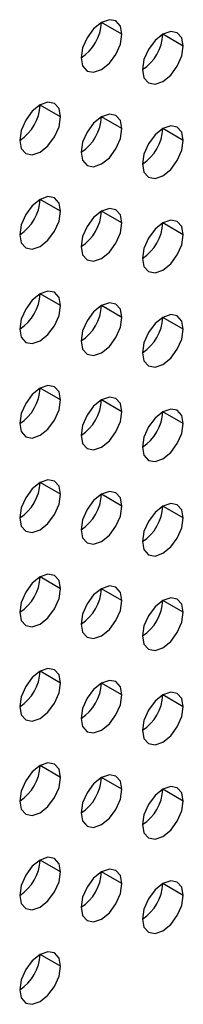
# Model space of a CAD drawing. Header units: millimetres. Extents: x 0 to 1118, y 0 to 864.
# Tile 283 of 438: x 970.552 to 971.118, y 626.647 to 630.055. Entities that reach past the tile are written whole.
import ezdxf

# ---------------------------------------------------------------- set-up
doc = ezdxf.new("R2010")
doc.units = ezdxf.units.MM

msp = doc.modelspace()

# ---------------------------------------------------------------- linework, layer by layer
at = {"color": 7, "linetype": 'Continuous', "lineweight": 25}
for p, q in [((970.906, 630.0045), (970.8353, 630.0453)), ((971.1182, 629.9636), (971.0474, 630.0045)), ((970.6939, 629.7187), (970.6232, 629.7595)), ((970.906, 629.6779), (970.8353, 629.7187)), ((971.1182, 629.637), (971.0474, 629.6779)), ((970.6939, 629.3921), (970.6232, 629.4329)), ((970.906, 629.3513), (970.8353, 629.3921)), ((971.1182, 629.3104), (971.0474, 629.3512)), ((970.6939, 629.0655), (970.6232, 629.1063)), ((970.906, 629.0246), (970.8353, 629.0655)), ((971.1182, 628.9838), (971.0474, 629.0246)), ((970.6939, 628.7389), (970.6232, 628.7797)), ((970.906, 628.698), (970.8353, 628.7388)), ((971.1182, 628.6572), (971.0474, 628.698)), ((970.6939, 628.4123), (970.6232, 628.4531)), ((970.906, 628.3714), (970.8353, 628.4122)), ((971.1182, 628.3306), (971.0474, 628.3714)), ((970.6939, 628.0856), (970.6232, 628.1265)), ((970.906, 628.0448), (970.8353, 628.0856)), ((971.1182, 628.0039), (971.0474, 628.0448)), ((970.6939, 627.759), (970.6232, 627.7998)), ((970.906, 627.7182), (970.8353, 627.759)), ((971.1182, 627.6773), (971.0474, 627.7182)), ((970.6939, 627.4324), (970.6232, 627.4732)), ((970.906, 627.3916), (970.8353, 627.4324)), ((971.1182, 627.3507), (971.0474, 627.3915)), ((970.6939, 627.1058), (970.6232, 627.1466)), ((970.906, 627.0649), (970.8353, 627.1058)), ((971.1182, 627.0241), (971.0474, 627.0649)), ((970.6939, 626.7792), (970.6232, 626.82))]:
    msp.add_line(p, q, dxfattribs=at)
at = {"color": 7, "linetype": 'Continuous', "lineweight": 25, "flags": 128}
for points in [[(970.906, 630.0045), (970.9006, 630.0326), (970.8853, 630.0503), (970.8624, 630.0547), (970.8353, 630.0453), (970.8082, 630.0235), (970.7853, 629.9925), (970.77, 629.9572), (970.7646, 629.9229)], [(970.7646, 629.9229), (970.77, 629.8947), (970.7853, 629.8771), (970.8082, 629.8726), (970.8353, 629.882), (970.8624, 629.9039), (970.8853, 629.9348), (970.9006, 629.9701), (970.906, 630.0045)], [(971.1182, 629.9636), (971.1128, 629.9918), (971.0974, 630.0094), (971.0745, 630.0139), (971.0474, 630.0045), (971.0204, 629.9826), (970.9974, 629.9517), (970.9821, 629.9164), (970.9767, 629.882)], [(970.9767, 629.882), (970.9821, 629.8539), (970.9974, 629.8362), (971.0204, 629.8318), (971.0474, 629.8412), (971.0745, 629.863), (971.0974, 629.894), (971.1128, 629.9293), (971.1182, 629.9636)], [(970.6939, 629.7187), (970.6885, 629.7469), (970.6732, 629.7645), (970.6502, 629.769), (970.6232, 629.7596), (970.5961, 629.7377), (970.5732, 629.7068), (970.5578, 629.6714), (970.5525, 629.6371)], [(970.5525, 629.6371), (970.5578, 629.6089), (970.5732, 629.5913), (970.5961, 629.5868), (970.6232, 629.5962), (970.6502, 629.6181), (970.6732, 629.649), (970.6885, 629.6844), (970.6939, 629.7187)], [(970.906, 629.6779), (970.9006, 629.706), (970.8853, 629.7237), (970.8624, 629.7281), (970.8353, 629.7187), (970.8082, 629.6969), (970.7853, 629.6659), (970.77, 629.6306), (970.7646, 629.5962)], [(970.7646, 629.5962), (970.77, 629.5681), (970.7853, 629.5505), (970.8082, 629.546), (970.8353, 629.5554), (970.8624, 629.5772), (970.8853, 629.6082), (970.9006, 629.6435), (970.906, 629.6779)], [(971.1182, 629.637), (971.1128, 629.6652), (971.0974, 629.6828), (971.0745, 629.6873), (971.0474, 629.6779), (971.0204, 629.656), (970.9974, 629.6251), (970.9821, 629.5897), (970.9767, 629.5554)], [(970.9767, 629.5554), (970.9821, 629.5272), (970.9974, 629.5096), (971.0204, 629.5051), (971.0474, 629.5146), (971.0745, 629.5364), (971.0974, 629.5673), (971.1128, 629.6027), (971.1182, 629.637)], [(970.6939, 629.3921), (970.6885, 629.4202), (970.6732, 629.4379), (970.6502, 629.4423), (970.6232, 629.4329), (970.5961, 629.4111), (970.5732, 629.3802), (970.5578, 629.3448), (970.5525, 629.3105)], [(970.5525, 629.3105), (970.5578, 629.2823), (970.5732, 629.2647), (970.5961, 629.2602), (970.6232, 629.2696), (970.6502, 629.2915), (970.6732, 629.3224), (970.6885, 629.3578), (970.6939, 629.3921)], [(970.906, 629.3513), (970.9006, 629.3794), (970.8853, 629.397), (970.8624, 629.4015), (970.8353, 629.3921), (970.8082, 629.3703), (970.7853, 629.3393), (970.77, 629.304), (970.7646, 629.2696)], [(971.1182, 629.3104), (971.1128, 629.3386), (971.0974, 629.3562), (971.0745, 629.3607), (971.0474, 629.3512), (971.0204, 629.3294), (970.9974, 629.2985), (970.9821, 629.2631), (970.9767, 629.2288)], [(970.7646, 629.2696), (970.77, 629.2415), (970.7853, 629.2238), (970.8082, 629.2194), (970.8353, 629.2288), (970.8624, 629.2506), (970.8853, 629.2816), (970.9006, 629.3169), (970.906, 629.3513)], [(970.9767, 629.2288), (970.9821, 629.2006), (970.9974, 629.183), (971.0204, 629.1785), (971.0474, 629.1879), (971.0745, 629.2098), (971.0974, 629.2407), (971.1128, 629.2761), (971.1182, 629.3104)], [(970.6939, 629.0655), (970.6885, 629.0936), (970.6732, 629.1113), (970.6502, 629.1157), (970.6232, 629.1063), (970.5961, 629.0845), (970.5732, 629.0535), (970.5578, 629.0182), (970.5525, 628.9839)], [(970.5525, 628.9839), (970.5578, 628.9557), (970.5732, 628.9381), (970.5961, 628.9336), (970.6232, 628.943), (970.6502, 628.9649), (970.6732, 628.9958), (970.6885, 629.0311), (970.6939, 629.0655)], [(970.906, 629.0246), (970.9006, 629.0528), (970.8853, 629.0704), (970.8624, 629.0749), (970.8353, 629.0655), (970.8082, 629.0436), (970.7853, 629.0127), (970.77, 628.9774), (970.7646, 628.943)], [(970.7646, 628.943), (970.77, 628.9149), (970.7853, 628.8972), (970.8082, 628.8928), (970.8353, 628.9022), (970.8624, 628.924), (970.8853, 628.955), (970.9006, 628.9903), (970.906, 629.0246)], [(971.1182, 628.9838), (971.1128, 629.0119), (971.0974, 629.0296), (971.0745, 629.034), (971.0474, 629.0246), (971.0204, 629.0028), (970.9974, 628.9719), (970.9821, 628.9365), (970.9767, 628.9022)], [(970.9767, 628.9022), (970.9821, 628.874), (970.9974, 628.8564), (971.0204, 628.8519), (971.0474, 628.8613), (971.0745, 628.8832), (971.0974, 628.9141), (971.1128, 628.9494), (971.1182, 628.9838)], [(970.6939, 628.7389), (970.6885, 628.767), (970.6732, 628.7847), (970.6502, 628.7891), (970.6232, 628.7797), (970.5961, 628.7579), (970.5732, 628.7269), (970.5578, 628.6916), (970.5525, 628.6572)], [(970.906, 628.698), (970.9006, 628.7262), (970.8853, 628.7438), (970.8624, 628.7483), (970.8353, 628.7389), (970.8082, 628.717), (970.7853, 628.6861), (970.77, 628.6507), (970.7646, 628.6164)], [(970.5525, 628.6572), (970.5578, 628.6291), (970.5732, 628.6115), (970.5961, 628.607), (970.6232, 628.6164), (970.6502, 628.6382), (970.6732, 628.6692), (970.6885, 628.7045), (970.6939, 628.7389)], [(971.1182, 628.6572), (971.1128, 628.6853), (971.0974, 628.703), (971.0745, 628.7074), (971.0474, 628.698), (971.0204, 628.6762), (970.9974, 628.6452), (970.9821, 628.6099), (970.9767, 628.5755)], [(970.7646, 628.6164), (970.77, 628.5882), (970.7853, 628.5706), (970.8082, 628.5661), (970.8353, 628.5756), (970.8624, 628.5974), (970.8853, 628.6283), (970.9006, 628.6637), (970.906, 628.698)], [(970.9767, 628.5755), (970.9821, 628.5474), (970.9974, 628.5298), (971.0204, 628.5253), (971.0474, 628.5347), (971.0745, 628.5565), (971.0974, 628.5875), (971.1128, 628.6228), (971.1182, 628.6572)], [(970.6939, 628.4123), (970.6885, 628.4404), (970.6732, 628.458), (970.6502, 628.4625), (970.6232, 628.4531), (970.5961, 628.4313), (970.5732, 628.4003), (970.5578, 628.365), (970.5525, 628.3306)], [(970.5525, 628.3306), (970.5578, 628.3025), (970.5732, 628.2848), (970.5961, 628.2804), (970.6232, 628.2898), (970.6502, 628.3116), (970.6732, 628.3426), (970.6885, 628.3779), (970.6939, 628.4123)], [(970.906, 628.3714), (970.9006, 628.3996), (970.8853, 628.4172), (970.8624, 628.4217), (970.8353, 628.4122), (970.8082, 628.3904), (970.7853, 628.3595), (970.77, 628.3241), (970.7646, 628.2898)], [(970.7646, 628.2898), (970.77, 628.2616), (970.7853, 628.244), (970.8082, 628.2395), (970.8353, 628.2489), (970.8624, 628.2708), (970.8853, 628.3017), (970.9006, 628.3371), (970.906, 628.3714)], [(971.1182, 628.3306), (971.1128, 628.3587), (971.0974, 628.3763), (971.0745, 628.3808), (971.0474, 628.3714), (971.0204, 628.3496), (970.9974, 628.3186), (970.9821, 628.2833), (970.9767, 628.2489)], [(970.9767, 628.2489), (970.9821, 628.2208), (970.9974, 628.2031), (971.0204, 628.1987), (971.0474, 628.2081), (971.0745, 628.2299), (971.0974, 628.2609), (971.1128, 628.2962), (971.1182, 628.3306)], [(970.6939, 628.0856), (970.6885, 628.1138), (970.6732, 628.1314), (970.6502, 628.1359), (970.6232, 628.1265), (970.5961, 628.1046), (970.5732, 628.0737), (970.5578, 628.0384), (970.5525, 628.004)], [(970.906, 628.0448), (970.9006, 628.0729), (970.8853, 628.0906), (970.8624, 628.095), (970.8353, 628.0856), (970.8082, 628.0638), (970.7853, 628.0328), (970.77, 627.9975), (970.7646, 627.9632)], [(970.5525, 628.004), (970.5578, 627.9759), (970.5732, 627.9582), (970.5961, 627.9538), (970.6232, 627.9632), (970.6502, 627.985), (970.6732, 628.0159), (970.6885, 628.0513), (970.6939, 628.0856)], [(970.7646, 627.9632), (970.77, 627.935), (970.7853, 627.9174), (970.8082, 627.9129), (970.8353, 627.9223), (970.8624, 627.9442), (970.8853, 627.9751), (970.9006, 628.0104), (970.906, 628.0448)], [(971.1182, 628.0039), (971.1128, 628.0321), (971.0974, 628.0497), (971.0745, 628.0542), (971.0474, 628.0448), (971.0204, 628.0229), (970.9974, 627.992), (970.9821, 627.9567), (970.9767, 627.9223)], [(970.9767, 627.9223), (970.9821, 627.8942), (970.9974, 627.8765), (971.0204, 627.8721), (971.0474, 627.8815), (971.0745, 627.9033), (971.0974, 627.9343), (971.1128, 627.9696), (971.1182, 628.0039)], [(970.6939, 627.759), (970.6885, 627.7872), (970.6732, 627.8048), (970.6502, 627.8093), (970.6232, 627.7999), (970.5961, 627.778), (970.5732, 627.7471), (970.5578, 627.7117), (970.5525, 627.6774)], [(970.5525, 627.6774), (970.5578, 627.6492), (970.5732, 627.6316), (970.5961, 627.6271), (970.6232, 627.6366), (970.6502, 627.6584), (970.6732, 627.6893), (970.6885, 627.7247), (970.6939, 627.759)], [(970.906, 627.7182), (970.9006, 627.7463), (970.8853, 627.764), (970.8624, 627.7684), (970.8353, 627.759), (970.8082, 627.7372), (970.7853, 627.7062), (970.77, 627.6709), (970.7646, 627.6365)], [(970.7646, 627.6365), (970.77, 627.6084), (970.7853, 627.5908), (970.8082, 627.5863), (970.8353, 627.5957), (970.8624, 627.6175), (970.8853, 627.6485), (970.9006, 627.6838), (970.906, 627.7182)], [(971.1182, 627.6773), (971.1128, 627.7055), (971.0974, 627.7231), (971.0745, 627.7276), (971.0474, 627.7182), (971.0204, 627.6963), (970.9974, 627.6654), (970.9821, 627.63), (970.9767, 627.5957)], [(970.9767, 627.5957), (970.9821, 627.5676), (970.9974, 627.5499), (971.0204, 627.5455), (971.0474, 627.5549), (971.0745, 627.5767), (971.0974, 627.6076), (971.1128, 627.643), (971.1182, 627.6773)], [(970.6939, 627.4324), (970.6885, 627.4606), (970.6732, 627.4782), (970.6502, 627.4826), (970.6232, 627.4732), (970.5961, 627.4514), (970.5732, 627.4205), (970.5578, 627.3851), (970.5525, 627.3508)], [(970.5525, 627.3508), (970.5578, 627.3226), (970.5732, 627.305), (970.5961, 627.3005), (970.6232, 627.3099), (970.6502, 627.3318), (970.6732, 627.3627), (970.6885, 627.3981), (970.6939, 627.4324)], [(970.906, 627.3916), (970.9006, 627.4197), (970.8853, 627.4373), (970.8624, 627.4418), (970.8353, 627.4324), (970.8082, 627.4106), (970.7853, 627.3796), (970.77, 627.3443), (970.7646, 627.3099)], [(970.7646, 627.3099), (970.77, 627.2818), (970.7853, 627.2641), (970.8082, 627.2597), (970.8353, 627.2691), (970.8624, 627.2909), (970.8853, 627.3219), (970.9006, 627.3572), (970.906, 627.3916)], [(971.1182, 627.3507), (971.1128, 627.3789), (971.0974, 627.3965), (971.0745, 627.401), (971.0474, 627.3915), (971.0204, 627.3697), (970.9974, 627.3388), (970.9821, 627.3034), (970.9767, 627.2691)], [(970.9767, 627.2691), (970.9821, 627.2409), (970.9974, 627.2233), (971.0204, 627.2188), (971.0474, 627.2282), (971.0745, 627.2501), (971.0974, 627.281), (971.1128, 627.3164), (971.1182, 627.3507)], [(970.6939, 627.1058), (970.6885, 627.1339), (970.6732, 627.1516), (970.6502, 627.156), (970.6232, 627.1466), (970.5961, 627.1248), (970.5732, 627.0938), (970.5578, 627.0585), (970.5525, 627.0242)], [(970.5525, 627.0242), (970.5578, 626.996), (970.5732, 626.9784), (970.5961, 626.9739), (970.6232, 626.9833), (970.6502, 627.0052), (970.6732, 627.0361), (970.6885, 627.0714), (970.6939, 627.1058)], [(970.906, 627.0649), (970.9006, 627.0931), (970.8853, 627.1107), (970.8624, 627.1152), (970.8353, 627.1058), (970.8082, 627.0839), (970.7853, 627.053), (970.77, 627.0177), (970.7646, 626.9833)], [(971.1182, 627.0241), (971.1128, 627.0522), (971.0974, 627.0699), (971.0745, 627.0743), (971.0474, 627.0649), (971.0204, 627.0431), (970.9974, 627.0122), (970.9821, 626.9768), (970.9767, 626.9425)], [(970.7646, 626.9833), (970.77, 626.9552), (970.7853, 626.9375), (970.8082, 626.9331), (970.8353, 626.9425), (970.8624, 626.9643), (970.8853, 626.9953), (970.9006, 627.0306), (970.906, 627.0649)], [(970.9767, 626.9425), (970.9821, 626.9143), (970.9974, 626.8967), (971.0204, 626.8922), (971.0474, 626.9016), (971.0745, 626.9235), (971.0974, 626.9544), (971.1128, 626.9897), (971.1182, 627.0241)], [(970.6939, 626.7792), (970.6885, 626.8073), (970.6732, 626.825), (970.6502, 626.8294), (970.6232, 626.82), (970.5961, 626.7982), (970.5732, 626.7672), (970.5578, 626.7319), (970.5525, 626.6975)], [(970.5525, 626.6975), (970.5578, 626.6694), (970.5732, 626.6518), (970.5961, 626.6473), (970.6232, 626.6567), (970.6502, 626.6785), (970.6732, 626.7095), (970.6885, 626.7448), (970.6939, 626.7792)]]:
    msp.add_lwpolyline(points, dxfattribs=at)
at = {"color": 7, "linetype": 'Continuous', "lineweight": 25}
for centre in [(970.6818, 630.0523), (970.8939, 630.0115), (970.4697, 629.7665), (970.6818, 629.7257), (970.8939, 629.6848), (970.4697, 629.4399), (970.6818, 629.3991), (970.8939, 629.3582), (970.4697, 629.1133), (970.6818, 629.0725), (970.8939, 629.0316), (970.4697, 628.7867), (970.6818, 628.7458), (970.8939, 628.705), (970.4697, 628.4601), (970.6818, 628.4192), (970.8939, 628.3784), (970.4697, 628.1334), (970.6818, 628.0926), (970.8939, 628.0518), (970.4697, 627.8068), (970.6818, 627.766), (970.8939, 627.7251), (970.4697, 627.4802), (970.6818, 627.4394), (970.8939, 627.3985), (970.4697, 627.1536), (970.6818, 627.1128), (970.8939, 627.0719), (970.4697, 626.827)]:
    msp.add_arc(centre, 0.1537, 302.6055, 357.3945, dxfattribs=at)

doc.saveas('drawing.dxf')
